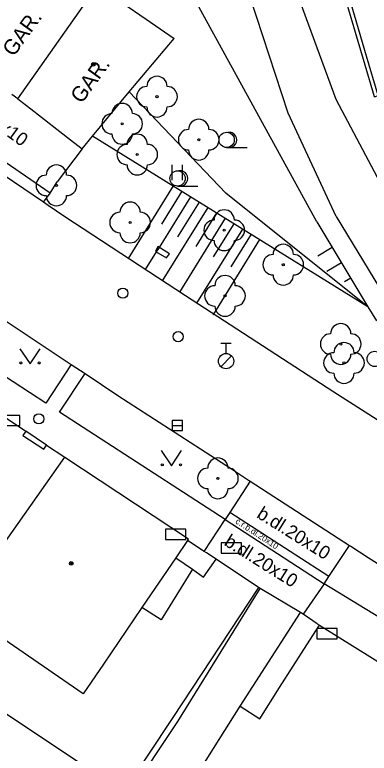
# Model space of a CAD drawing. Extents: x -595546 to -593986, y -1160845 to -1159202.
# Drawn here: x -595049.5 to -595032.1, y -1160727.63 to -1160691.41 of the extents above; entities that cross this region are included whole.
import ezdxf

# ---------------------------------------------------------------- set-up
doc = ezdxf.new("R2010")
doc.units = 0
for name, color, linetype in [('DOP - rozhrani ploch obecne', 7, 'Continuous'), ('Level 22', 7, 'Continuous'), ('Level 24', 7, 'Continuous'), ('Level 27', 7, 'Continuous'), ('Level 28', 7, 'Continuous'), ('Level 36', 7, 'Continuous'), ('Level 39', 7, 'Continuous'), ('silnoproud - povrch.  znaky a  RIS  skut. velikost', 7, 'Continuous'), ('TM - budovy zdene_ betonove - NP', 7, 'Continuous'), ('TM - budovy zdene_ betonove - VP', 7, 'Continuous'), ('TM - chodniky - VP', 7, 'Continuous'), ('TM - horni hrana svahu', 7, 'Continuous'), ('TM - komunikace - VP', 7, 'Continuous'), ('TM - plot drateny_ kovovy - VP', 7, 'Continuous'), ('TM - podezdivka plotu - VP', 7, 'Continuous'), ('TM - popis objektu', 7, 'Continuous'), ('TM - popis povrchu', 7, 'Continuous'), ('TM - rozhrani mezi zpev. plochami mezi sebou - VP', 7, 'Continuous'), ('TM - rozhrani ploch obecne - VN', 7, 'Continuous'), ('TM - rozhrani ploch obecne - VP', 7, 'Continuous'), ('TM - srafovani', 7, 'Continuous'), ('TM - vjezd na pozemek', 7, 'Continuous'), ('TM - vstup do budovy - zdene_ betonove', 7, 'Continuous'), ('TM - vstup do budovy - zdene_ betonove  - shora neviditelny', 7, 'Continuous')]:
    doc.layers.add(name, color=color, linetype=linetype)

msp = doc.modelspace()

# ---------------------------------------------------------------- linework, layer by layer
at = {"layer": 'DOP - rozhrani ploch obecne'}
msp.add_lwpolyline([(-595053.74, -1160723.17), (-595044.16, -1160729.52)], dxfattribs=at)
at = {"layer": 'Level 22'}
for centre in [(-595042.52, -1160695.43), (-595044.23, -1160696.76), (-595040.47, -1160697.54), (-595043.49, -1160698.27), (-595047.46, -1160699.78), (-595043.84, -1160701.6), (-595039.22, -1160701.98), (-595036.32, -1160703.67), (-595039.18, -1160705.2), (-595033.5, -1160707.56), (-595033.34, -1160708.49), (-595039.53, -1160714.15)]:
    msp.add_circle(centre, 0.05, dxfattribs=at)
for centre, start, end in [((-595042.52, -1160694.93), 0, 180), ((-595043.02, -1160695.43), 90, 270), ((-595042.02, -1160695.43), 270, 90), ((-595044.23, -1160696.26), 0, 180), ((-595042.52, -1160695.93), 180, 0), ((-595044.73, -1160696.76), 90, 270), ((-595043.73, -1160696.76), 270, 90), ((-595040.47, -1160697.04), 0, 180), ((-595044.23, -1160697.26), 180, 0), ((-595043.49, -1160697.77), 0, 180), ((-595040.97, -1160697.54), 90, 270), ((-595039.97, -1160697.54), 270, 90), ((-595043.99, -1160698.27), 90, 270), ((-595042.99, -1160698.27), 270, 90), ((-595040.47, -1160698.04), 180, 0), ((-595047.46, -1160699.28), 0, 180), ((-595043.49, -1160698.77), 180, 0), ((-595047.96, -1160699.78), 90, 270), ((-595046.96, -1160699.78), 270, 90), ((-595047.46, -1160700.28), 180, 0), ((-595043.84, -1160701.1), 0, 180), ((-595039.22, -1160701.48), 0, 180), ((-595044.34, -1160701.6), 90, 270), ((-595043.34, -1160701.6), 270, 90), ((-595039.72, -1160701.98), 90, 270), ((-595038.72, -1160701.98), 270, 90), ((-595043.84, -1160702.1), 180, 0), ((-595039.22, -1160702.48), 180, 0), ((-595036.32, -1160703.17), 0, 180), ((-595036.82, -1160703.67), 90, 270), ((-595035.82, -1160703.67), 270, 90), ((-595039.18, -1160704.7), 0, 180), ((-595036.32, -1160704.17), 180, 0), ((-595039.68, -1160705.2), 90, 270), ((-595038.68, -1160705.2), 270, 90), ((-595039.18, -1160705.7), 180, 0), ((-595033.5, -1160707.06), 0, 180), ((-595034, -1160707.56), 90, 270), ((-595033, -1160707.56), 270, 90), ((-595033.34, -1160707.99), 0, 180), ((-595033.84, -1160708.49), 90, 270), ((-595033.5, -1160708.06), 180, 0), ((-595032.84, -1160708.49), 270, 90), ((-595033.34, -1160708.99), 180, 0), ((-595039.53, -1160713.65), 0, 180), ((-595040.03, -1160714.15), 90, 270), ((-595039.03, -1160714.15), 270, 90), ((-595039.53, -1160714.65), 180, 0)]:
    msp.add_arc(centre, 0.5, start, end, dxfattribs=at)
at = {"layer": 'Level 24'}
for points in [[(-595050.248, -1160711.559), (-595049.248, -1160711.559), (-595049.248, -1160711.059), (-595050.248, -1160711.059)], [(-595042.097, -1160717.148), (-595041.097, -1160717.148), (-595041.097, -1160716.648), (-595042.097, -1160716.648)], [(-595039.368, -1160717.819), (-595038.368, -1160717.819), (-595038.368, -1160717.319), (-595039.368, -1160717.319)], [(-595034.667, -1160722.018), (-595033.667, -1160722.018), (-595033.667, -1160721.518), (-595034.667, -1160721.518)]]:
    msp.add_lwpolyline(points, close=True, dxfattribs=at)
at = {"layer": 'Level 27'}
msp.add_line((-595041.77, -1160711.56), (-595041.27, -1160711.56), dxfattribs=at)
msp.add_lwpolyline([(-595041.77, -1160711.81), (-595041.27, -1160711.81), (-595041.27, -1160711.31), (-595041.77, -1160711.31)], close=True, dxfattribs=at)
at = {"layer": 'Level 28'}
for p, q in [((-595039.38, -1160707.525), (-595038.88, -1160707.525)), ((-595039.13, -1160708.025), (-595039.13, -1160707.525)), ((-595039.388, -1160708.672), (-595038.858, -1160708.142))]:
    msp.add_line(p, q, dxfattribs=at)
for centre, radius in [((-595044.2, -1160705.07), 0.25), ((-595041.48, -1160707.2), 0.25), ((-595039.13, -1160708.4), 0.375), ((-595048.32, -1160711.23), 0.25)]:
    msp.add_circle(centre, radius, dxfattribs=at)
at = {"layer": 'Level 36'}
for p, q in [((-595039.1, -1160697.925), (-595038.1, -1160697.925)), ((-595041.774, -1160699.523), (-595041.774, -1160698.773)), ((-595041.274, -1160699.523), (-595041.274, -1160698.773)), ((-595041.51, -1160699.815), (-595040.51, -1160699.815))]:
    msp.add_line(p, q, dxfattribs=at)
for points in [[(-595049.25, -1160707.79), (-595048.75, -1160708.54), (-595048.25, -1160707.79)], [(-595042.31, -1160712.79), (-595041.81, -1160713.54), (-595041.31, -1160712.79)]]:
    msp.add_lwpolyline(points, dxfattribs=at)
for centre, radius in [((-595039.1, -1160697.55), 0.375), ((-595041.51, -1160699.44), 0.375), ((-595031.83, -1160708.29), 0.375), ((-595049.2, -1160708.49), 0.05), ((-595048.301, -1160708.49), 0.05), ((-595042.26, -1160713.49), 0.05), ((-595041.361, -1160713.49), 0.05)]:
    msp.add_circle(centre, radius, dxfattribs=at)
for centre in [(-595038.975, -1160697.55), (-595041.385, -1160699.44)]:
    msp.add_arc(centre, 0.375, 260.4059, 99.5941, dxfattribs=at)
at = {"layer": 'Level 39'}
for centre, radius in [((-595045.64, -1160693.84), 0.09), ((-595045.64, -1160693.84), 0.0398), ((-595046.73, -1160718.32), 0.09), ((-595046.73, -1160718.32), 0.0398)]:
    msp.add_circle(centre, radius, dxfattribs=at)
at = {"layer": 'silnoproud - povrch.  znaky a  RIS  skut. velikost'}
for points in [[(-595042.48, -1160702.78), (-595042.59, -1160703.02)], [(-595041.9, -1160703.13), (-595042.48, -1160702.78)], [(-595042.59, -1160703.02), (-595042.06, -1160703.33)], [(-595042.06, -1160703.33), (-595041.9, -1160703.13)]]:
    msp.add_lwpolyline(points, dxfattribs=at)
at = {"layer": 'TM - budovy zdene_ betonove - NP'}
for points in [[(-595048.96, -1160711.83), (-595049.1, -1160712.04)], [(-595048.07, -1160712.72), (-595047.94, -1160712.52)]]:
    msp.add_lwpolyline(points, dxfattribs=at)
at = {"layer": 'TM - budovy zdene_ betonove - VP'}
for points in [[(-595049.35, -1160695.54), (-595045.44, -1160689.98)], [(-595045.44, -1160689.98), (-595043.06, -1160691.63)], [(-595043.06, -1160691.63), (-595041.68, -1160692.58)], [(-595043.88, -1160695.2), (-595041.68, -1160692.58)], [(-595045.68, -1160697.36), (-595043.88, -1160695.2)], [(-595049.35, -1160695.54), (-595049.65, -1160695.32)], [(-595049.35, -1160695.54), (-595048.72, -1160696.03)], [(-595046.2, -1160697.98), (-595045.68, -1160697.36)], [(-595046.77, -1160697.54), (-595046.2, -1160697.98)], [(-595052.92, -1160709.19), (-595048.96, -1160711.83)], [(-595047.94, -1160712.52), (-595048.96, -1160711.83)], [(-595047.94, -1160712.52), (-595047.05, -1160713.11)], [(-595052.27, -1160720.5), (-595047.05, -1160713.11)], [(-595047.05, -1160713.11), (-595040.97, -1160717.11)], [(-595041.03, -1160717.2), (-595041.6, -1160718.04)], [(-595041.03, -1160717.2), (-595040.97, -1160717.11)], [(-595041.6, -1160718.04), (-595043.26, -1160720.48)], [(-595043.26, -1160720.48), (-595045.15, -1160723.26)], [(-595046.14, -1160724.72), (-595052, -1160720.69)], [(-595038.43, -1160725.32), (-595035.48, -1160720.73)], [(-595034.65, -1160721.28), (-595034.54, -1160721.35)], [(-595035.16, -1160722.32), (-595034.54, -1160721.35)], [(-595034.54, -1160721.35), (-595027.74, -1160725.59)], [(-595036.5, -1160724.41), (-595035.16, -1160722.32)], [(-595045.15, -1160723.26), (-595046.14, -1160724.72)], [(-595037.47, -1160725.94), (-595036.5, -1160724.41)], [(-595039.75, -1160727.4), (-595038.43, -1160725.32)], [(-595038.43, -1160725.32), (-595037.47, -1160725.94)], [(-595040.47, -1160728.54), (-595039.75, -1160727.4)]]:
    msp.add_lwpolyline(points, dxfattribs=at)
at = {"layer": 'TM - chodniky - VP'}
for points in [[(-595039.78, -1160674.42), (-595036.31, -1160688.55), (-595033.74, -1160695.56)], [(-595033.73, -1160701.31), (-595036.08, -1160696.24), (-595038.56, -1160688.63), (-595038.99, -1160687.07)], [(-595033.74, -1160695.56), (-595031.71, -1160699.37)], [(-595046.2, -1160697.98), (-595047.42, -1160699.61)], [(-595047.77, -1160700.16), (-595047.42, -1160699.61)], [(-595048.1, -1160700.6), (-595047.77, -1160700.16)], [(-595033.73, -1160701.31), (-595030.81, -1160706.1)], [(-595047.97, -1160710.46), (-595052.8, -1160707.33)], [(-595046.73, -1160708.56), (-595047.97, -1160710.46)], [(-595047.3, -1160710.91), (-595046.05, -1160709.01)], [(-595039.18, -1160716.16), (-595047.3, -1160710.91)], [(-595037.94, -1160714.29), (-595038.95, -1160715.82)], [(-595038.95, -1160715.82), (-595039.18, -1160716.16)], [(-595034.09, -1160718.97), (-595033.07, -1160717.44)], [(-595034.31, -1160719.32), (-595034.09, -1160718.97)], [(-595026.39, -1160724.15), (-595034.31, -1160719.32)]]:
    msp.add_lwpolyline(points, dxfattribs=at)
at = {"layer": 'TM - horni hrana svahu'}
for points in [[(-595032.17, -1160705.73), (-595045.68, -1160697.36)], [(-595034.67, -1160701.57), (-595032.17, -1160705.73)], [(-595032.17, -1160705.73), (-595031.75, -1160706.43)]]:
    msp.add_lwpolyline(points, dxfattribs=at)
at = {"layer": 'TM - komunikace - VP'}
for points in [[(-595048.1, -1160700.6), (-595050.54, -1160698.96)], [(-595047.86, -1160700.76), (-595048.1, -1160700.6)], [(-595047.05, -1160701.33), (-595047.86, -1160700.76)], [(-595041.12, -1160705.2), (-595047.05, -1160701.33)], [(-595033.84, -1160709.92), (-595041.12, -1160705.2)], [(-595051.46, -1160705.42), (-595046.73, -1160708.56)], [(-595046.73, -1160708.56), (-595046.05, -1160709.01)], [(-595046.05, -1160709.01), (-595044.44, -1160710.08)], [(-595028.63, -1160713.24), (-595033.84, -1160709.92)], [(-595044.44, -1160710.08), (-595038.87, -1160713.69)], [(-595038.87, -1160713.69), (-595038.03, -1160714.23)], [(-595038.03, -1160714.23), (-595037.94, -1160714.29)], [(-595037.94, -1160714.29), (-595033.07, -1160717.44)], [(-595033.07, -1160717.44), (-595033, -1160717.48)], [(-595033, -1160717.48), (-595032.16, -1160718.03)], [(-595032.16, -1160718.03), (-595024.03, -1160723.17)]]:
    msp.add_lwpolyline(points, dxfattribs=at)
at = {"layer": 'TM - plot drateny_ kovovy - VP'}
for points in [[(-595031.85, -1160695.44), (-595031.66, -1160695.38), (-595032.23, -1160693.44), (-595033.92, -1160687.67), (-595034.11, -1160687.73)], [(-595040.09, -1160717.8), (-595040.2, -1160717.73)], [(-595041.49, -1160726.07), (-595037.46, -1160719.55)], [(-595043.91, -1160729.69), (-595041.49, -1160726.07)]]:
    msp.add_lwpolyline(points, dxfattribs=at)
at = {"layer": 'TM - podezdivka plotu - VP'}
for points in [[(-595031.85, -1160695.44), (-595032.39, -1160693.61), (-595034.11, -1160687.73)], [(-595037.53, -1160719.5), (-595041.75, -1160725.87)], [(-595037.46, -1160719.55), (-595037.53, -1160719.5)], [(-595041.75, -1160725.87), (-595044.16, -1160729.52)]]:
    msp.add_lwpolyline(points, dxfattribs=at)
at = {"layer": 'TM - rozhrani mezi zpev. plochami mezi sebou - VP'}
for points in [[(-595047.77, -1160700.16), (-595054.57, -1160695.49)], [(-595034.09, -1160718.97), (-595038.95, -1160715.82)], [(-595040.2, -1160717.73), (-595039.18, -1160716.16)], [(-595039.18, -1160716.16), (-595034.31, -1160719.32)], [(-595034.31, -1160719.32), (-595035.35, -1160720.81)]]:
    msp.add_lwpolyline(points, dxfattribs=at)
at = {"layer": 'TM - rozhrani ploch obecne - VN'}
for points in [[(-595041.6, -1160718.04), (-595040.77, -1160718.61)], [(-595040.77, -1160718.61), (-595042.32, -1160721.09), (-595043.26, -1160720.48)]]:
    msp.add_lwpolyline(points, dxfattribs=at)
at = {"layer": 'TM - rozhrani ploch obecne - VP'}
for points in [[(-595034.67, -1160701.57), (-595042.3, -1160687.68)], [(-595039.14, -1160700.17), (-595043.88, -1160695.2)], [(-595032.17, -1160705.73), (-595039.14, -1160700.17)], [(-595040.77, -1160718.61), (-595040.23, -1160718.99), (-595039.62, -1160718.11)]]:
    msp.add_lwpolyline(points, dxfattribs=at)
at = {"layer": 'TM - srafovani'}
for points in [[(-595041.73, -1160699.81), (-595043.93, -1160703.37)], [(-595041.3, -1160700.07), (-595042.3, -1160701.69)], [(-595040.88, -1160700.34), (-595042.42, -1160702.82), (-595042.56, -1160703.04), (-595043.1, -1160703.91)], [(-595040.45, -1160700.6), (-595041.51, -1160702.3)], [(-595040.03, -1160700.86), (-595042.26, -1160704.46)], [(-595039.6, -1160701.13), (-595040.62, -1160702.77)], [(-595039.18, -1160701.39), (-595041.42, -1160705.01)], [(-595038.75, -1160701.66), (-595039.77, -1160703.29)], [(-595038.33, -1160701.92), (-595040.58, -1160705.55)], [(-595037.48, -1160702.44), (-595039.74, -1160706.09), (-595039.77, -1160706.14)], [(-595037.9, -1160702.18), (-595038.89, -1160703.77)], [(-595033.92, -1160702.82), (-595034.63, -1160703.25)], [(-595033.46, -1160703.58), (-595034.18, -1160704)], [(-595033.01, -1160704.33), (-595033.31, -1160704.51)]]:
    msp.add_lwpolyline(points, dxfattribs=at)
at = {"layer": 'TM - vjezd na pozemek'}
for points in [[(-595040.2, -1160717.73), (-595041.03, -1160717.2)], [(-595039.62, -1160718.11), (-595040.09, -1160717.8)], [(-595037.53, -1160719.5), (-595039.62, -1160718.11)], [(-595035.48, -1160720.73), (-595037.46, -1160719.55)]]:
    msp.add_lwpolyline(points, dxfattribs=at)
at = {"layer": 'TM - vstup do budovy - zdene_ betonove'}
for points in [[(-595048.72, -1160696.03), (-595046.77, -1160697.54)], [(-595035.35, -1160720.81), (-595035.48, -1160720.73)], [(-595034.65, -1160721.28), (-595035.35, -1160720.81)]]:
    msp.add_lwpolyline(points, dxfattribs=at)
at = {"layer": 'TM - vstup do budovy - zdene_ betonove  - shora neviditelny'}
msp.add_lwpolyline([(-595049.1, -1160712.04), (-595048.07, -1160712.72)], dxfattribs=at)

# ---------------------------------------------------------------- texts
at = {"layer": 'TM - popis objektu'}
for p in [(-595049.56, -1160693.51), (-595046.22, -1160695.81)]:
    msp.add_text('GAR.', height=0.75, rotation=54.1513, dxfattribs=at).set_placement(p)
at = {"layer": 'TM - popis povrchu'}
for s, height, rotation, p in [('b.dl.20x10', 0.65, 323.8879, (-595052.4, -1160695.54)), ('b.dl.20x10', 0.65, 327.9101, (-595037.67, -1160716.04)), ('č.r.b.dl.20x10', 0.3, 327, (-595038.7, -1160716.33)), ('b.dl.20x10', 0.65, 327.9101, (-595039.27, -1160717.4))]:
    msp.add_text(s, height=height, rotation=rotation, dxfattribs=at).set_placement(p)

doc.saveas('drawing.dxf')
